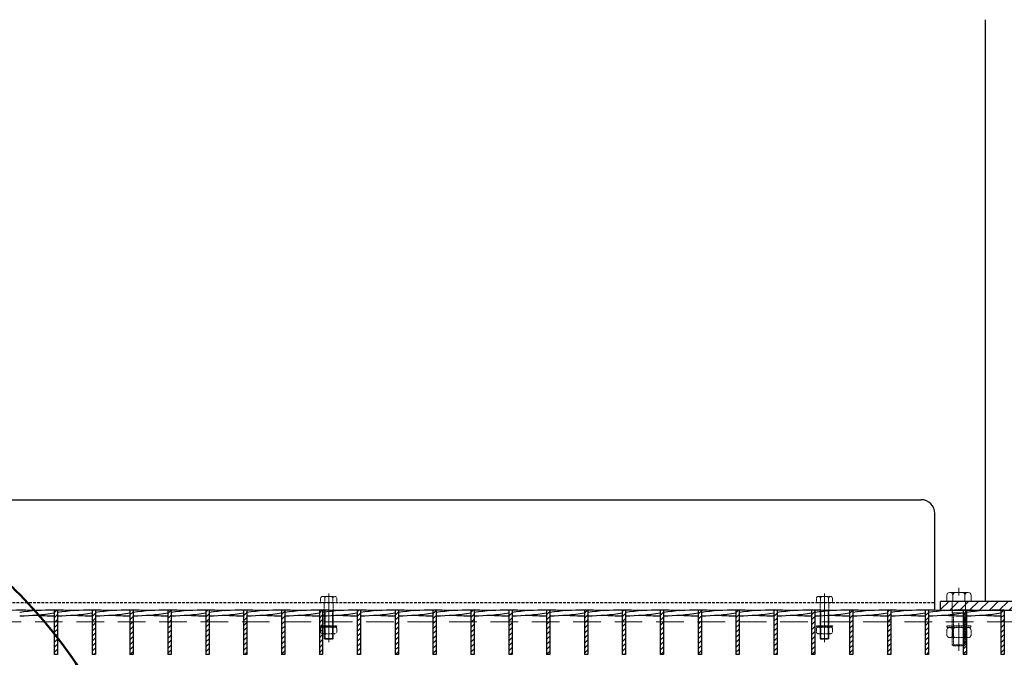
# Model space of a CAD drawing. Header units: millimetres. Extents: x -6179 to 18141, y -8419 to 8561.
# Tile 538 of 579: x -4549 to -3657, y 6625 to 7202. Entities that reach past the tile are written whole.
import ezdxf

# ---------------------------------------------------------------- set-up
doc = ezdxf.new("R2010")
doc.units = ezdxf.units.MM
for name, pattern in [('ACAD_ISO10W100', [18, 12, -3, 0, -3]), ('DASHDOT', [1, 0.5, -0.25, 0, -0.25]), ('HIDDEN', [0.375, 0.25, -0.125]), ('STRICHPUNKT', [25.4, 12.7, -6.35, 0, -6.35])]:
    doc.linetypes.add(name, pattern=pattern)
for name, color, linetype, lineweight in [('Bemaßung', 7, 'Continuous', 9), ('Dübel', 7, 'Continuous', 9), ('Geländer', 7, 'Continuous', 25), ('Mutter M12', 7, 'Continuous', 9), ('Schraffur Stahl', 7, 'Continuous', 5), ('Schrauben M12', 7, 'Continuous', 9), ('Stufen&Podest', 7, 'Continuous', 9), ('Tragegurt', 7, 'Continuous', 20)]:
    doc.layers.add(name, color=color, linetype=linetype, lineweight=lineweight)
doc.layers.add('POL_Bema', color=7, linetype='Continuous')
doc.dimstyles.new('DIN', dxfattribs={"dimtxt": 2.5, "dimasz": 2.5, "dimexe": 1.25, "dimexo": 0.625, "dimtad": 1, "dimtih": 1, "dimdec": 4, "dimdsep": 46, "dimlunit": 6, "dimtxsty": 'Standard', "dimcen": 2.5, "dimadec": 0, "dimazin": 0, "dimtfac": 1, "dimtdec": 4, "dimtmove": 0, "dimatfit": 3, "dimfxl": 0, "dimtvp": 1, "dimtolj": 1, "dimtzin": 0, "dimarcsym": 0})

# ---------------------------------------------------------------- blocks, each defined once
blk = doc.blocks.new('_Oblique')
at = {"layer": 'POL_Bema', "color": 0, "lineweight": -2}
blk.add_line((-0.5, -0.5), (0.5, 0.5), dxfattribs=at)
blk = doc.blocks.new('*D51')
at = {"layer": 'Bemaßung', "color": 0, "lineweight": -2}
for p, q in [((-4984.62, 7967.21), (-4984.62, 8194.98)), ((-2120.62, 7967.21), (-2120.62, 8194.98)), ((-4984.62, 8144.98), (-2120.62, 8144.98))]:
    blk.add_line(p, q, dxfattribs=at)
at = {"layer": 'DEFPOINTS', "color": 0}
for p in [(-2120.62, 8144.98), (-4984.62, 6667.21), (-2120.62, 6667.21)]:
    blk.add_point(p, dxfattribs=at)
at = {"layer": 'Bemaßung', "color": 0, "lineweight": -2, "xscale": 50, "yscale": 50, "zscale": 50, "rotation": 180}
blk.add_blockref('_Oblique', (-4984.62, 8144.98), dxfattribs=at)
at = {"layer": 'Bemaßung', "color": 0, "lineweight": -2, "xscale": 50, "yscale": 50, "zscale": 50}
blk.add_blockref('_Oblique', (-2120.62, 8144.98), dxfattribs=at)
at = {"layer": 'Bemaßung', "color": 0, "insert": (-3552.62, 8244.98), "char_height": 100, "attachment_point": 5}
blk.add_mtext('\\A1;X', dxfattribs=at)

msp = doc.modelspace()

# ---------------------------------------------------------------- hatches: boundary and pattern name
at = {"layer": 'Geländer', "lineweight": 9}
h = msp.add_hatch(dxfattribs=at)
h.set_pattern_fill('ANSI31', color=256, scale=2, angle=180, style=0)
h.set_pattern_definition([(225, (-130705.211, 7412.2677), (4.49012806, -4.49012806), [])])
h.paths.add_polyline_path([(-3607.41948, 6675.207), (-3590.61948, 6675.207), (-3590.61948, 6667.207), (-3607.41948, 6667.207)])
h.paths.add_polyline_path([(-3652.61948, 6675.207), (-3607.41948, 6675.207), (-3607.41948, 6667.207), (-3652.61948, 6667.207)])
h.paths.add_polyline_path([(-3691.82473, 6674.007, -0.414213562), (-3690.62473, 6675.207), (-3686.85508, 6675.207), (-3652.61948, 6675.207), (-3652.61948, 6667.207), (-3691.82473, 6667.207)])
h.paths.add_polyline_path([(-3703.82473, 6674.007, 0.414213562), (-3705.02473, 6675.207), (-3697.81948, 6675.207), (-3697.81948, 6667.207), (-3703.82473, 6667.207)])
h.paths.add_polyline_path([(-3697.81948, 6675.207), (-3690.62473, 6675.207, 0.414213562), (-3691.82473, 6674.007), (-3691.82473, 6667.207), (-3697.81948, 6667.207)])
h.paths.add_polyline_path([(-3714.61948, 6675.207), (-3705.02473, 6675.207, -0.414213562), (-3703.82473, 6674.007), (-3703.82473, 6667.207), (-3714.61948, 6667.207)])
at = {"layer": 'Schraffur Stahl'}
h = msp.add_hatch(dxfattribs=at)
h.set_pattern_fill('ANSI31', color=256, angle=180, style=0)
h.set_pattern_definition([(225, (-14940113.2455, 2499114.743), (2.2450640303, -2.2450640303), [])])
h.paths.add_polyline_path([(-4514.21948, 6667.207), (-4514.21948, 6627.207), (-4517.21948, 6627.207), (-4517.21948, 6667.207)], flags=0)
h = msp.add_hatch(dxfattribs=at)
h.set_pattern_fill('ANSI31', color=256, angle=180, style=0)
h.set_pattern_definition([(225, (-14940147.5455, 2499114.743), (2.2450640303, -2.2450640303), [])])
h.paths.add_polyline_path([(-4479.91948, 6667.207), (-4479.91948, 6627.207), (-4482.91948, 6627.207), (-4482.91948, 6667.207)], flags=0)
h = msp.add_hatch(dxfattribs=at)
h.set_pattern_fill('ANSI31', color=256, angle=180, style=0)
h.set_pattern_definition([(225, (-14940181.8455, 2499114.743), (2.2450640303, -2.2450640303), [])])
h.paths.add_polyline_path([(-4445.61948, 6667.207), (-4445.61948, 6627.207), (-4448.61948, 6627.207), (-4448.61948, 6667.207)], flags=0)
h = msp.add_hatch(dxfattribs=at)
h.set_pattern_fill('ANSI31', color=256, angle=180, style=0)
h.set_pattern_definition([(225, (-14940216.1455, 2499114.743), (2.2450640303, -2.2450640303), [])])
h.paths.add_polyline_path([(-4411.31948, 6667.207), (-4411.31948, 6627.207), (-4414.31948, 6627.207), (-4414.31948, 6667.207)], flags=0)
h = msp.add_hatch(dxfattribs=at)
h.set_pattern_fill('ANSI31', color=256, angle=180, style=0)
h.set_pattern_definition([(225, (-14940250.4455, 2499114.743), (2.2450640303, -2.2450640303), [])])
h.paths.add_polyline_path([(-4377.01948, 6667.207), (-4377.01948, 6627.207), (-4380.01948, 6627.207), (-4380.01948, 6667.207)], flags=0)
h = msp.add_hatch(dxfattribs=at)
h.set_pattern_fill('ANSI31', color=256, angle=180, style=0)
h.set_pattern_definition([(225, (-14940284.7455, 2499114.743), (2.2450640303, -2.2450640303), [])])
h.paths.add_polyline_path([(-4342.71948, 6667.207), (-4342.71948, 6627.207), (-4345.71948, 6627.207), (-4345.71948, 6667.207)], flags=0)
h = msp.add_hatch(dxfattribs=at)
h.set_pattern_fill('ANSI31', color=256, angle=180, style=0)
h.set_pattern_definition([(225, (-14940319.0455, 2499114.743), (2.2450640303, -2.2450640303), [])])
h.paths.add_polyline_path([(-4308.41948, 6667.207), (-4308.41948, 6627.207), (-4311.41948, 6627.207), (-4311.41948, 6667.207)], flags=0)
h = msp.add_hatch(dxfattribs=at)
h.set_pattern_fill('ANSI31', color=256, angle=180, style=0)
h.set_pattern_definition([(225, (-14940353.3455, 2499114.743), (2.2450640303, -2.2450640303), [])])
h.paths.add_polyline_path([(-4274.11948, 6667.207), (-4274.11948, 6627.207), (-4277.11948, 6627.207), (-4277.11948, 6667.207)], flags=0)
h = msp.add_hatch(dxfattribs=at)
h.set_pattern_fill('ANSI31', color=256, angle=180, style=0)
h.set_pattern_definition([(225, (-14940387.6455, 2499114.743), (2.2450640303, -2.2450640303), [])])
h.paths.add_polyline_path([(-4239.81948, 6667.207), (-4239.81948, 6627.207), (-4242.81948, 6627.207), (-4242.81948, 6667.207)], flags=0)
h = msp.add_hatch(dxfattribs=at)
h.set_pattern_fill('ANSI31', color=256, angle=180, style=0)
h.set_pattern_definition([(225, (-14940421.9455, 2499114.743), (2.2450640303, -2.2450640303), [])])
h.paths.add_polyline_path([(-4205.51948, 6667.207), (-4205.51948, 6627.207), (-4208.51948, 6627.207), (-4208.51948, 6667.207)], flags=0)
h = msp.add_hatch(dxfattribs=at)
h.set_pattern_fill('ANSI31', color=256, angle=180, style=0)
h.set_pattern_definition([(225, (-14940456.2455, 2499114.743), (2.2450640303, -2.2450640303), [])])
h.paths.add_polyline_path([(-4171.21948, 6667.207), (-4171.21948, 6627.207), (-4174.21948, 6627.207), (-4174.21948, 6667.207)], flags=0)
h = msp.add_hatch(dxfattribs=at)
h.set_pattern_fill('ANSI31', color=256, angle=180, style=0)
h.set_pattern_definition([(225, (-14940490.5455, 2499114.743), (2.2450640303, -2.2450640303), [])])
h.paths.add_polyline_path([(-4136.91948, 6667.207), (-4136.91948, 6627.207), (-4139.91948, 6627.207), (-4139.91948, 6667.207)], flags=0)
h = msp.add_hatch(dxfattribs=at)
h.set_pattern_fill('ANSI31', color=256, angle=180, style=0)
h.set_pattern_definition([(225, (-14940524.8455, 2499114.743), (2.2450640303, -2.2450640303), [])])
h.paths.add_polyline_path([(-4102.61948, 6667.207), (-4102.61948, 6627.207), (-4105.61948, 6627.207), (-4105.61948, 6667.207)], flags=0)
h = msp.add_hatch(dxfattribs=at)
h.set_pattern_fill('ANSI31', color=256, angle=180, style=0)
h.set_pattern_definition([(225, (-14940559.1455, 2499114.743), (2.2450640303, -2.2450640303), [])])
h.paths.add_polyline_path([(-4068.31948, 6667.207), (-4068.31948, 6627.207), (-4071.31948, 6627.207), (-4071.31948, 6667.207)], flags=0)
h = msp.add_hatch(dxfattribs=at)
h.set_pattern_fill('ANSI31', color=256, angle=180, style=0)
h.set_pattern_definition([(225, (-14940593.4455, 2499114.743), (2.2450640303, -2.2450640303), [])])
h.paths.add_polyline_path([(-4034.01948, 6667.207), (-4034.01948, 6627.207), (-4037.01948, 6627.207), (-4037.01948, 6667.207)], flags=0)
h = msp.add_hatch(dxfattribs=at)
h.set_pattern_fill('ANSI31', color=256, angle=180, style=0)
h.set_pattern_definition([(225, (-14940627.7455, 2499114.743), (2.2450640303, -2.2450640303), [])])
h.paths.add_polyline_path([(-3999.71948, 6667.207), (-3999.71948, 6627.207), (-4002.71948, 6627.207), (-4002.71948, 6667.207)], flags=0)
h = msp.add_hatch(dxfattribs=at)
h.set_pattern_fill('ANSI31', color=256, angle=180, style=0)
h.set_pattern_definition([(225, (-14940662.0455, 2499114.743), (2.2450640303, -2.2450640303), [])])
h.paths.add_polyline_path([(-3965.41948, 6667.207), (-3965.41948, 6627.207), (-3968.41948, 6627.207), (-3968.41948, 6667.207)], flags=0)
h = msp.add_hatch(dxfattribs=at)
h.set_pattern_fill('ANSI31', color=256, angle=180, style=0)
h.set_pattern_definition([(225, (-14940696.3455, 2499114.743), (2.2450640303, -2.2450640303), [])])
h.paths.add_polyline_path([(-3931.11948, 6667.207), (-3931.11948, 6627.207), (-3934.11948, 6627.207), (-3934.11948, 6667.207)], flags=0)
h = msp.add_hatch(dxfattribs=at)
h.set_pattern_fill('ANSI31', color=256, angle=180, style=0)
h.set_pattern_definition([(225, (-14940730.6455, 2499114.743), (2.2450640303, -2.2450640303), [])])
h.paths.add_polyline_path([(-3896.81948, 6667.207), (-3896.81948, 6627.207), (-3899.81948, 6627.207), (-3899.81948, 6667.207)], flags=0)
h = msp.add_hatch(dxfattribs=at)
h.set_pattern_fill('ANSI31', color=256, angle=180, style=0)
h.set_pattern_definition([(225, (-14940764.9455, 2499114.743), (2.2450640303, -2.2450640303), [])])
h.paths.add_polyline_path([(-3862.51948, 6667.207), (-3862.51948, 6627.207), (-3865.51948, 6627.207), (-3865.51948, 6667.207)], flags=0)
h = msp.add_hatch(dxfattribs=at)
h.set_pattern_fill('ANSI31', color=256, angle=180, style=0)
h.set_pattern_definition([(225, (-14940799.2455, 2499114.743), (2.2450640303, -2.2450640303), [])])
h.paths.add_polyline_path([(-3828.21948, 6667.207), (-3828.21948, 6627.207), (-3831.21948, 6627.207), (-3831.21948, 6667.207)], flags=0)
h = msp.add_hatch(dxfattribs=at)
h.set_pattern_fill('ANSI31', color=256, angle=180, style=0)
h.set_pattern_definition([(225, (-14940833.5455, 2499114.743), (2.2450640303, -2.2450640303), [])])
h.paths.add_polyline_path([(-3793.91948, 6667.207), (-3793.91948, 6627.207), (-3796.91948, 6627.207), (-3796.91948, 6667.207)], flags=0)
h = msp.add_hatch(dxfattribs=at)
h.set_pattern_fill('ANSI31', color=256, angle=180, style=0)
h.set_pattern_definition([(225, (-14940867.8455, 2499114.743), (2.2450640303, -2.2450640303), [])])
h.paths.add_polyline_path([(-3759.61948, 6667.207), (-3759.61948, 6627.207), (-3762.61948, 6627.207), (-3762.61948, 6667.207)], flags=0)
h = msp.add_hatch(dxfattribs=at)
h.set_pattern_fill('ANSI31', color=256, angle=180, style=0)
h.set_pattern_definition([(225, (-14940902.1455, 2499114.743), (2.2450640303, -2.2450640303), [])])
h.paths.add_polyline_path([(-3725.31948, 6667.207), (-3725.31948, 6627.207), (-3728.31948, 6627.207), (-3728.31948, 6667.207)], flags=0)
h = msp.add_hatch(dxfattribs=at)
h.set_pattern_fill('ANSI31', color=256, angle=180, style=0)
h.set_pattern_definition([(225, (-14940936.4455, 2499114.743), (2.2450640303, -2.2450640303), [])])
h.paths.add_polyline_path([(-3691.01948, 6667.207), (-3691.01948, 6627.207), (-3694.01948, 6627.207), (-3694.01948, 6667.207)], flags=0)
h = msp.add_hatch(dxfattribs=at)
h.set_pattern_fill('ANSI31', color=256, angle=180, style=0)
h.set_pattern_definition([(225, (-14940970.7455, 2499114.743), (2.2450640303, -2.2450640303), [])])
h.paths.add_polyline_path([(-3656.71948, 6667.207), (-3656.71948, 6627.207), (-3659.71948, 6627.207), (-3659.71948, 6667.207)], flags=0)

# ---------------------------------------------------------------- linework, layer by layer
at = {"linetype": 'ACAD_ISO10W100', "lineweight": 50, "ltscale": 15}
msp.add_circle((-4865.18569, 6371.56485), 443.07701, dxfattribs=at)
at = {"layer": 'Dübel', "linetype": 'DASHDOT', "lineweight": 9, "ltscale": 50}
msp.add_line((-3697.82473, 6630.3807), (-3697.82473, 6687.56876), dxfattribs=at)
at = {"layer": 'Geländer'}
for p, q in [((-3673.81948, 6675.207), (-3673.81948, 7201.707)), ((-4805.11948, 6767.207), (-3732.11948, 6767.207)), ((-3719.61948, 6667.207), (-3719.61948, 6754.707)), ((-3714.61948, 6667.207), (-3714.61948, 6675.207)), ((-3590.61948, 6675.207), (-3714.61948, 6675.207)), ((-3714.61948, 6667.207), (-3590.61948, 6667.207))]:
    msp.add_line(p, q, dxfattribs=at)
at = {"layer": 'Geländer', "linetype": 'HIDDEN', "ltscale": 10}
msp.add_line((-4817.61948, 6674.207), (-3719.61948, 6674.207), dxfattribs=at)
at = {"layer": 'Geländer'}
msp.add_arc((-3732.11948, 6754.707), 12.5, 0, 90, dxfattribs=at)
at = {"layer": 'Mutter M12', "linetype": 'HIDDEN'}
for p, q in [((-4275.93259, 6650.26504), (-4275.93259, 6647.59892)), ((-4274.26592, 6651.93171), (-4273.9427, 6651.93171)), ((-4274.26592, 6651.93171), (-4262.97305, 6651.93171)), ((-4274.26592, 6645.93226), (-4273.9427, 6645.93226)), ((-4274.26592, 6645.93226), (-4262.97305, 6645.93226)), ((-4272.27603, 6650.26504), (-4272.27603, 6647.59892)), ((-4264.96293, 6650.26504), (-4264.96293, 6647.59892)), ((-4262.97305, 6651.93171), (-4263.29626, 6651.93171)), ((-4262.97305, 6645.93226), (-4263.29626, 6645.93226)), ((-4261.30638, 6647.59892), (-4261.30638, 6650.26504)), ((-3826.93259, 6650.26504), (-3826.93259, 6647.59892)), ((-3825.26592, 6651.93171), (-3824.9427, 6651.93171)), ((-3825.26592, 6651.93171), (-3813.97305, 6651.93171)), ((-3825.26592, 6645.93226), (-3824.9427, 6645.93226)), ((-3825.26592, 6645.93226), (-3813.97305, 6645.93226)), ((-3823.27603, 6650.26504), (-3823.27603, 6647.59892)), ((-3815.96293, 6650.26504), (-3815.96293, 6647.59892)), ((-3813.97305, 6651.93171), (-3814.29626, 6651.93171)), ((-3813.97305, 6645.93226), (-3814.29626, 6645.93226)), ((-3812.30638, 6647.59892), (-3812.30638, 6650.26504)), ((-3708.79439, 6648.90607), (-3708.79439, 6644.9069)), ((-3706.29439, 6651.40607), (-3705.80956, 6651.40607)), ((-3706.29439, 6651.40607), (-3689.35508, 6651.40607)), ((-3703.30956, 6648.90607), (-3703.30956, 6644.9069)), ((-3692.33991, 6648.90607), (-3692.33991, 6644.9069)), ((-3689.35508, 6651.40607), (-3689.83991, 6651.40607)), ((-3686.85508, 6644.9069), (-3686.85508, 6648.90607)), ((-3706.29439, 6642.4069), (-3705.80956, 6642.4069)), ((-3706.29439, 6642.4069), (-3689.35508, 6642.4069)), ((-3689.35508, 6642.4069), (-3689.83991, 6642.4069))]:
    msp.add_line(p, q, dxfattribs=at)
for centre, radius, start, end in [((-4274.26592, 6650.26504), 1.66667, 90, 180), ((-4274.26592, 6647.59892), 1.66667, 180, 270), ((-4273.9427, 6650.26504), 1.66667, 360, 90), ((-4273.9427, 6647.59892), 1.66667, 270, 360), ((-4270.60937, 6650.26504), 1.66667, 90, 180), ((-4270.60937, 6647.59892), 1.66667, 180, 270), ((-4266.6296, 6650.26504), 1.66667, 360, 90), ((-4266.6296, 6647.59892), 1.66667, 270, 360), ((-4263.29626, 6650.26504), 1.66667, 90, 180), ((-4263.29626, 6647.59892), 1.66667, 180, 270), ((-4262.97305, 6650.26504), 1.66667, 360, 90), ((-4262.97305, 6647.59892), 1.66667, 270, 360), ((-3825.26592, 6650.26504), 1.66667, 90, 180), ((-3825.26592, 6647.59892), 1.66667, 180, 270), ((-3824.9427, 6650.26504), 1.66667, 360, 90), ((-3824.9427, 6647.59892), 1.66667, 270, 360), ((-3821.60937, 6650.26504), 1.66667, 90, 180), ((-3821.60937, 6647.59892), 1.66667, 180, 270), ((-3817.6296, 6650.26504), 1.66667, 360, 90), ((-3817.6296, 6647.59892), 1.66667, 270, 360), ((-3814.29626, 6650.26504), 1.66667, 90, 180), ((-3814.29626, 6647.59892), 1.66667, 180, 270), ((-3813.97305, 6650.26504), 1.66667, 360, 90), ((-3813.97305, 6647.59892), 1.66667, 270, 360), ((-3706.29439, 6648.90607), 2.5, 90, 180), ((-3706.29439, 6644.9069), 2.5, 180, 270), ((-3705.80956, 6648.90607), 2.5, 360, 90), ((-3705.80956, 6644.9069), 2.5, 270, 360), ((-3700.80956, 6648.90607), 2.5, 90, 180), ((-3700.80956, 6644.9069), 2.5, 180, 270), ((-3694.83991, 6648.90607), 2.5, 360, 90), ((-3694.83991, 6644.9069), 2.5, 270, 360), ((-3689.83991, 6648.90607), 2.5, 90, 180), ((-3689.83991, 6644.9069), 2.5, 180, 270), ((-3689.35508, 6648.90607), 2.5, 360, 90), ((-3689.35508, 6644.9069), 2.5, 270, 360)]:
    msp.add_arc(centre, radius, start, end, dxfattribs=at)
at = {"layer": 'Schrauben M12', "linetype": 'STRICHPUNKT', "lineweight": 9, "ltscale": 10}
for p, q in [((-4268.61948, 6638.33816), (-4268.61948, 6682.44817)), ((-3819.61948, 6638.33816), (-3819.61948, 6682.44817))]:
    msp.add_line(p, q, dxfattribs=at)
at = {"layer": 'Schrauben M12'}
for p, q in [((-3708.79439, 6680.707), (-3708.79439, 6675.207)), ((-3706.29439, 6683.207), (-3705.80956, 6683.207)), ((-3689.35508, 6683.207), (-3706.29439, 6683.207)), ((-3703.30956, 6680.707), (-3703.30956, 6675.207)), ((-3700.80956, 6683.207), (-3694.83991, 6683.207)), ((-3692.33991, 6680.707), (-3692.33991, 6675.207)), ((-3689.35508, 6683.207), (-3689.83991, 6683.207)), ((-3686.85508, 6680.707), (-3686.85508, 6675.207)), ((-3705.02473, 6675.207), (-3708.79439, 6675.207)), ((-3705.02473, 6675.207), (-3686.85508, 6675.207))]:
    msp.add_line(p, q, dxfattribs=at)
at = {"layer": 'Schrauben M12', "linetype": 'HIDDEN'}
for p, q in [((-4275.93259, 6677.87367), (-4275.93259, 6674.207)), ((-4273.41948, 6674.207), (-4275.93259, 6674.207)), ((-4274.26592, 6679.54033), (-4273.9427, 6679.54033)), ((-4262.97305, 6679.54033), (-4274.26592, 6679.54033)), ((-4273.41948, 6674.207), (-4261.30638, 6674.207)), ((-4272.61948, 6673.407), (-4272.61948, 6641.59051)), ((-4272.27603, 6677.87367), (-4272.27603, 6674.207)), ((-4270.60937, 6679.54033), (-4266.6296, 6679.54033)), ((-4264.96293, 6677.87367), (-4264.96293, 6674.207)), ((-4264.61948, 6673.407), (-4264.61948, 6641.59051)), ((-4262.97305, 6679.54033), (-4263.29626, 6679.54033)), ((-4261.30638, 6677.87367), (-4261.30638, 6674.207)), ((-3826.93259, 6677.87367), (-3826.93259, 6674.207)), ((-3824.41948, 6674.207), (-3826.93259, 6674.207)), ((-3825.26592, 6679.54033), (-3824.9427, 6679.54033)), ((-3813.97305, 6679.54033), (-3825.26592, 6679.54033)), ((-3824.41948, 6674.207), (-3812.30638, 6674.207)), ((-3823.61948, 6673.407), (-3823.61948, 6641.59051)), ((-3823.27603, 6677.87367), (-3823.27603, 6674.207)), ((-3821.60937, 6679.54033), (-3817.6296, 6679.54033)), ((-3815.96293, 6677.87367), (-3815.96293, 6674.207)), ((-3815.61948, 6673.407), (-3815.61948, 6641.59051)), ((-3813.97305, 6679.54033), (-3814.29626, 6679.54033)), ((-3812.30638, 6677.87367), (-3812.30638, 6674.207)), ((-3703.82473, 6674.007), (-3703.82473, 6635.89427)), ((-3691.82473, 6674.007), (-3691.82473, 6635.89427)), ((-4264.61948, 6667.207), (-4272.61948, 6667.207)), ((-3815.61948, 6667.207), (-3823.61948, 6667.207)), ((-3691.82473, 6664.707), (-3703.82473, 6664.707)), ((-4271.95282, 6640.92384), (-4272.61948, 6641.59051)), ((-4265.28615, 6640.92384), (-4271.95282, 6640.92384)), ((-4264.61948, 6641.59051), (-4265.28615, 6640.92384)), ((-3822.95282, 6640.92384), (-3823.61948, 6641.59051)), ((-3816.28615, 6640.92384), (-3822.95282, 6640.92384)), ((-3815.61948, 6641.59051), (-3816.28615, 6640.92384)), ((-3702.82473, 6634.89427), (-3703.82473, 6635.89427)), ((-3691.82473, 6635.89427), (-3692.82473, 6634.89427)), ((-3692.82473, 6634.89427), (-3702.82473, 6634.89427))]:
    msp.add_line(p, q, dxfattribs=at)
at = {"layer": 'Schrauben M12', "linetype": 'HIDDEN', "lineweight": 9}
for p, q in [((-4271.95282, 6667.207), (-4272.61948, 6667.87367)), ((-4271.95282, 6667.207), (-4271.95282, 6640.92384)), ((-4265.28615, 6667.207), (-4264.61948, 6667.87367)), ((-4265.28615, 6667.207), (-4265.28615, 6640.92384)), ((-3822.95282, 6667.207), (-3823.61948, 6667.87367)), ((-3822.95282, 6667.207), (-3822.95282, 6640.92384)), ((-3816.28615, 6667.207), (-3815.61948, 6667.87367)), ((-3816.28615, 6667.207), (-3816.28615, 6640.92384)), ((-3702.82473, 6664.707), (-3703.82473, 6665.707)), ((-3702.82473, 6664.707), (-3702.82473, 6634.89427)), ((-3692.82473, 6664.707), (-3691.82473, 6665.707)), ((-3692.82473, 6664.707), (-3692.82473, 6634.89427)), ((-4261.38987, 6652.98298), (-4275.8491, 6652.98298)), ((-4275.8491, 6652.31631), (-4275.8491, 6652.98298)), ((-4261.38987, 6652.31631), (-4261.38987, 6652.98298)), ((-3812.38987, 6652.98298), (-3826.8491, 6652.98298)), ((-3826.8491, 6652.31631), (-3826.8491, 6652.98298)), ((-3812.38987, 6652.31631), (-3812.38987, 6652.98298)), ((-3686.98031, 6652.98298), (-3708.66916, 6652.98298)), ((-3708.66916, 6651.98298), (-3708.66916, 6652.98298)), ((-3686.98031, 6651.98298), (-3686.98031, 6652.98298)), ((-4261.38987, 6652.31631), (-4275.8491, 6652.31631)), ((-4275.8491, 6652.31631), (-4275.38803, 6651.93171)), ((-4261.85094, 6651.93171), (-4275.38803, 6651.93171)), ((-4261.38987, 6652.31631), (-4261.85094, 6651.93171)), ((-3812.38987, 6652.31631), (-3826.8491, 6652.31631)), ((-3826.8491, 6652.31631), (-3826.38803, 6651.93171)), ((-3812.85094, 6651.93171), (-3826.38803, 6651.93171)), ((-3812.38987, 6652.31631), (-3812.85094, 6651.93171)), ((-3686.98031, 6651.98298), (-3708.66916, 6651.98298)), ((-3708.66916, 6651.98298), (-3707.97755, 6651.40607)), ((-3687.67192, 6651.40607), (-3707.97755, 6651.40607)), ((-3686.98031, 6651.98298), (-3687.67192, 6651.40607)), ((-4264.61948, 6641.59051), (-4272.61948, 6641.59051)), ((-3815.61948, 6641.59051), (-3823.61948, 6641.59051)), ((-3691.82473, 6635.89427), (-3703.82473, 6635.89427))]:
    msp.add_line(p, q, dxfattribs=at)
at = {"layer": 'Schrauben M12'}
for centre, start, end in [((-3706.29439, 6680.707), 90, 180), ((-3705.80956, 6680.707), 360, 90), ((-3700.80956, 6680.707), 90, 180), ((-3694.83991, 6680.707), 360, 90), ((-3689.83991, 6680.707), 90, 180), ((-3689.35508, 6680.707), 360, 90)]:
    msp.add_arc(centre, 2.5, start, end, dxfattribs=at)
at = {"layer": 'Schrauben M12', "linetype": 'HIDDEN'}
for centre, radius, start, end in [((-4274.26592, 6677.87367), 1.66667, 90, 180), ((-4273.9427, 6677.87367), 1.66667, 360, 90), ((-4273.41948, 6673.407), 0.8, 360, 90), ((-4270.60937, 6677.87367), 1.66667, 90, 180), ((-4266.6296, 6677.87367), 1.66667, 360, 90), ((-4263.29626, 6677.87367), 1.66667, 90, 180), ((-4263.81948, 6673.407), 0.8, 90, 180), ((-4262.97305, 6677.87367), 1.66667, 360, 90), ((-3825.26592, 6677.87367), 1.66667, 90, 180), ((-3824.9427, 6677.87367), 1.66667, 360, 90), ((-3824.41948, 6673.407), 0.8, 360, 90), ((-3821.60937, 6677.87367), 1.66667, 90, 180), ((-3817.6296, 6677.87367), 1.66667, 360, 90), ((-3814.29626, 6677.87367), 1.66667, 90, 180), ((-3814.81948, 6673.407), 0.8, 90, 180), ((-3813.97305, 6677.87367), 1.66667, 360, 90), ((-3705.02473, 6674.007), 1.2, 360, 90), ((-3690.62473, 6674.007), 1.2, 90, 180)]:
    msp.add_arc(centre, radius, start, end, dxfattribs=at)
at = {"layer": 'Stufen&Podest', "lineweight": 30}
for p, q in [((-4548.51948, 6667.207), (-4551.51948, 6667.207)), ((-4517.21948, 6667.207), (-4517.21948, 6627.207)), ((-4514.21948, 6667.207), (-4517.21948, 6667.207)), ((-4514.21948, 6667.207), (-4514.21948, 6627.207)), ((-4482.91948, 6667.207), (-4482.91948, 6627.207)), ((-4479.91948, 6667.207), (-4482.91948, 6667.207)), ((-4479.91948, 6667.207), (-4479.91948, 6627.207)), ((-4448.61948, 6667.207), (-4448.61948, 6627.207)), ((-4445.61948, 6667.207), (-4448.61948, 6667.207)), ((-4445.61948, 6667.207), (-4445.61948, 6627.207)), ((-4414.31948, 6667.207), (-4414.31948, 6627.207)), ((-4411.31948, 6667.207), (-4414.31948, 6667.207)), ((-4411.31948, 6667.207), (-4411.31948, 6627.207)), ((-4380.01948, 6667.207), (-4380.01948, 6627.207)), ((-4377.01948, 6667.207), (-4380.01948, 6667.207)), ((-4377.01948, 6667.207), (-4377.01948, 6627.207)), ((-4345.71948, 6667.207), (-4345.71948, 6627.207)), ((-4342.71948, 6667.207), (-4345.71948, 6667.207)), ((-4342.71948, 6667.207), (-4342.71948, 6627.207)), ((-4311.41948, 6667.207), (-4311.41948, 6627.207)), ((-4308.41948, 6667.207), (-4311.41948, 6667.207)), ((-4308.41948, 6667.207), (-4308.41948, 6627.207)), ((-4277.11948, 6667.207), (-4277.11948, 6627.207)), ((-4274.11948, 6667.207), (-4277.11948, 6667.207)), ((-4274.11948, 6667.207), (-4274.11948, 6627.207)), ((-4242.81948, 6667.207), (-4242.81948, 6627.207)), ((-4239.81948, 6667.207), (-4242.81948, 6667.207)), ((-4239.81948, 6667.207), (-4239.81948, 6627.207)), ((-4208.51948, 6667.207), (-4208.51948, 6627.207)), ((-4205.51948, 6667.207), (-4208.51948, 6667.207)), ((-4205.51948, 6667.207), (-4205.51948, 6627.207)), ((-4174.21948, 6667.207), (-4174.21948, 6627.207)), ((-4171.21948, 6667.207), (-4174.21948, 6667.207)), ((-4171.21948, 6667.207), (-4171.21948, 6627.207)), ((-4139.91948, 6667.207), (-4139.91948, 6627.207)), ((-4136.91948, 6667.207), (-4139.91948, 6667.207)), ((-4136.91948, 6667.207), (-4136.91948, 6627.207)), ((-4105.61948, 6667.207), (-4105.61948, 6627.207)), ((-4102.61948, 6667.207), (-4105.61948, 6667.207)), ((-4102.61948, 6667.207), (-4102.61948, 6627.207)), ((-4071.31948, 6667.207), (-4071.31948, 6627.207)), ((-4068.31948, 6667.207), (-4071.31948, 6667.207)), ((-4068.31948, 6667.207), (-4068.31948, 6627.207)), ((-4037.01948, 6667.207), (-4037.01948, 6627.207)), ((-4034.01948, 6667.207), (-4037.01948, 6667.207)), ((-4034.01948, 6667.207), (-4034.01948, 6627.207)), ((-4002.71948, 6667.207), (-4002.71948, 6627.207)), ((-3999.71948, 6667.207), (-4002.71948, 6667.207)), ((-3999.71948, 6667.207), (-3999.71948, 6627.207)), ((-3968.41948, 6667.207), (-3968.41948, 6627.207)), ((-3965.41948, 6667.207), (-3968.41948, 6667.207)), ((-3965.41948, 6667.207), (-3965.41948, 6627.207)), ((-3934.11948, 6667.207), (-3934.11948, 6627.207)), ((-3931.11948, 6667.207), (-3934.11948, 6667.207)), ((-3931.11948, 6667.207), (-3931.11948, 6627.207)), ((-3899.81948, 6667.207), (-3899.81948, 6627.207)), ((-3896.81948, 6667.207), (-3899.81948, 6667.207)), ((-3896.81948, 6667.207), (-3896.81948, 6627.207)), ((-3865.51948, 6667.207), (-3865.51948, 6627.207)), ((-3862.51948, 6667.207), (-3865.51948, 6667.207)), ((-3862.51948, 6667.207), (-3862.51948, 6627.207)), ((-3831.21948, 6667.207), (-3831.21948, 6627.207)), ((-3828.21948, 6667.207), (-3831.21948, 6667.207)), ((-3828.21948, 6667.207), (-3828.21948, 6627.207)), ((-3796.91948, 6667.207), (-3796.91948, 6627.207)), ((-3793.91948, 6667.207), (-3796.91948, 6667.207)), ((-3793.91948, 6667.207), (-3793.91948, 6627.207)), ((-3762.61948, 6667.207), (-3762.61948, 6627.207)), ((-3759.61948, 6667.207), (-3762.61948, 6667.207)), ((-3759.61948, 6667.207), (-3759.61948, 6627.207)), ((-3728.31948, 6667.207), (-3728.31948, 6627.207)), ((-3725.31948, 6667.207), (-3728.31948, 6667.207)), ((-3725.31948, 6667.207), (-3725.31948, 6627.207)), ((-3694.01948, 6667.207), (-3694.01948, 6627.207)), ((-3691.01948, 6667.207), (-3694.01948, 6667.207)), ((-3691.01948, 6667.207), (-3691.01948, 6627.207)), ((-3659.71948, 6667.207), (-3659.71948, 6627.207)), ((-3656.71948, 6667.207), (-3659.71948, 6667.207)), ((-3656.71948, 6667.207), (-3656.71948, 6627.207)), ((-4514.21948, 6627.207), (-4517.21948, 6627.207)), ((-4479.91948, 6627.207), (-4482.91948, 6627.207)), ((-4445.61948, 6627.207), (-4448.61948, 6627.207)), ((-4411.31948, 6627.207), (-4414.31948, 6627.207)), ((-4377.01948, 6627.207), (-4380.01948, 6627.207)), ((-4342.71948, 6627.207), (-4345.71948, 6627.207)), ((-4308.41948, 6627.207), (-4311.41948, 6627.207)), ((-4274.11948, 6627.207), (-4277.11948, 6627.207)), ((-4239.81948, 6627.207), (-4242.81948, 6627.207)), ((-4205.51948, 6627.207), (-4208.51948, 6627.207)), ((-4171.21948, 6627.207), (-4174.21948, 6627.207)), ((-4136.91948, 6627.207), (-4139.91948, 6627.207)), ((-4102.61948, 6627.207), (-4105.61948, 6627.207)), ((-4068.31948, 6627.207), (-4071.31948, 6627.207)), ((-4034.01948, 6627.207), (-4037.01948, 6627.207)), ((-3999.71948, 6627.207), (-4002.71948, 6627.207)), ((-3965.41948, 6627.207), (-3968.41948, 6627.207)), ((-3931.11948, 6627.207), (-3934.11948, 6627.207)), ((-3896.81948, 6627.207), (-3899.81948, 6627.207)), ((-3862.51948, 6627.207), (-3865.51948, 6627.207)), ((-3828.21948, 6627.207), (-3831.21948, 6627.207)), ((-3793.91948, 6627.207), (-3796.91948, 6627.207)), ((-3759.61948, 6627.207), (-3762.61948, 6627.207)), ((-3725.31948, 6627.207), (-3728.31948, 6627.207)), ((-3691.01948, 6627.207), (-3694.01948, 6627.207)), ((-3656.71948, 6627.207), (-3659.71948, 6627.207))]:
    msp.add_line(p, q, dxfattribs=at)
for centre, start, end in [((-4519.52048, 6462.22874), 89.35684827, 98.1326063), ((-4549.21848, 6462.21701), 85.86862889, 89.80462661), ((-4549.21848, 6867.17354), 270.19537315, 278.98056321), ((-4519.52048, 6867.18526), 265.86862905, 270.64315173), ((-4485.22048, 6462.22874), 89.35684827, 98.1326063), ((-4514.91848, 6462.21701), 85.86862889, 89.80462661), ((-4514.91848, 6867.17354), 270.19537315, 278.98056321), ((-4485.22048, 6867.18526), 265.86862905, 270.64315173), ((-4450.92048, 6462.22874), 89.35684827, 98.1326063), ((-4480.61848, 6462.21701), 85.86862889, 89.80462661), ((-4480.61848, 6867.17354), 270.19537315, 278.98056321), ((-4450.92048, 6867.18526), 265.86862905, 270.64315173), ((-4416.62048, 6462.22874), 89.35684827, 98.1326063), ((-4446.31848, 6462.21701), 85.86862889, 89.80462661), ((-4446.31848, 6867.17354), 270.19537315, 278.98056321), ((-4416.62048, 6867.18526), 265.86862905, 270.64315173), ((-4382.32048, 6462.22874), 89.35684827, 98.1326063), ((-4412.01848, 6462.21701), 85.86862889, 89.80462661), ((-4412.01848, 6867.17354), 270.19537315, 278.98056321), ((-4382.32048, 6867.18526), 265.86862905, 270.64315173), ((-4348.02048, 6462.22874), 89.35684827, 98.1326063), ((-4377.71848, 6462.21701), 85.86862889, 89.80462661), ((-4377.71848, 6867.17354), 270.19537315, 278.98056321), ((-4348.02048, 6867.18526), 265.86862905, 270.64315173), ((-4313.72048, 6462.22874), 89.35684827, 98.1326063), ((-4343.41848, 6462.21701), 85.86862889, 89.80462661), ((-4343.41848, 6867.17354), 270.19537315, 278.98056321), ((-4313.72048, 6867.18526), 265.86862905, 270.64315173), ((-4279.42048, 6462.22874), 89.35684827, 98.1326063), ((-4309.11848, 6462.21701), 85.86862889, 89.80462661), ((-4309.11848, 6867.17354), 270.19537315, 278.98056321), ((-4279.42048, 6867.18526), 265.86862905, 270.64315173), ((-4245.12048, 6462.22874), 89.35684827, 98.1326063), ((-4274.81848, 6462.21701), 85.86862889, 89.80462661), ((-4274.81848, 6867.17354), 270.19537315, 278.98056321), ((-4245.12048, 6867.18526), 265.86862905, 270.64315173), ((-4210.82048, 6462.22874), 89.35684827, 98.1326063), ((-4240.51848, 6462.21701), 85.86862889, 89.80462661), ((-4240.51848, 6867.17354), 270.19537315, 278.98056321), ((-4210.82048, 6867.18526), 265.86862905, 270.64315173), ((-4176.52048, 6462.22874), 89.35684827, 98.1326063), ((-4206.21848, 6462.21701), 85.86862889, 89.80462661), ((-4206.21848, 6867.17354), 270.19537315, 278.98056321), ((-4176.52048, 6867.18526), 265.86862905, 270.64315173), ((-4142.22048, 6462.22874), 89.35684827, 98.1326063), ((-4171.91848, 6462.21701), 85.86862889, 89.80462661), ((-4171.91848, 6867.17354), 270.19537315, 278.98056321), ((-4142.22048, 6867.18526), 265.86862905, 270.64315173), ((-4107.92048, 6462.22874), 89.35684827, 98.1326063), ((-4137.61848, 6462.21701), 85.86862889, 89.80462661), ((-4137.61848, 6867.17354), 270.19537315, 278.98056321), ((-4107.92048, 6867.18526), 265.86862905, 270.64315173), ((-4073.62048, 6462.22874), 89.35684827, 98.1326063), ((-4103.31848, 6462.21701), 85.86862889, 89.80462661), ((-4103.31848, 6867.17354), 270.19537315, 278.98056321), ((-4073.62048, 6867.18526), 265.86862905, 270.64315173), ((-4039.32048, 6462.22874), 89.35684827, 98.1326063), ((-4069.01848, 6462.21701), 85.86862889, 89.80462661), ((-4069.01848, 6867.17354), 270.19537315, 278.98056321), ((-4039.32048, 6867.18526), 265.86862905, 270.64315173), ((-4005.02048, 6462.22874), 89.35684827, 98.1326063), ((-4034.71848, 6462.21701), 85.86862889, 89.80462661), ((-4034.71848, 6867.17354), 270.19537315, 278.98056321), ((-4005.02048, 6867.18526), 265.86862905, 270.64315173), ((-3970.72048, 6462.22874), 89.35684827, 98.1326063), ((-4000.41848, 6462.21701), 85.86862889, 89.80462661), ((-4000.41848, 6867.17354), 270.19537315, 278.98056321), ((-3970.72048, 6867.18526), 265.86862905, 270.64315173), ((-3936.42048, 6462.22874), 89.35684827, 98.1326063), ((-3966.11848, 6462.21701), 85.86862889, 89.80462661), ((-3966.11848, 6867.17354), 270.19537315, 278.98056321), ((-3936.42048, 6867.18526), 265.86862905, 270.64315173), ((-3902.12048, 6462.22874), 89.35684827, 98.1326063), ((-3931.81848, 6462.21701), 85.86862889, 89.80462661), ((-3931.81848, 6867.17354), 270.19537315, 278.98056321), ((-3902.12048, 6867.18526), 265.86862905, 270.64315173), ((-3867.82048, 6462.22874), 89.35684827, 98.1326063), ((-3897.51848, 6462.21701), 85.86862889, 89.80462661), ((-3897.51848, 6867.17354), 270.19537315, 278.98056321), ((-3867.82048, 6867.18526), 265.86862905, 270.64315173), ((-3833.52048, 6462.22874), 89.35684827, 98.1326063), ((-3863.21848, 6462.21701), 85.86862889, 89.80462661), ((-3863.21848, 6867.17354), 270.19537315, 278.98056321), ((-3833.52048, 6867.18526), 265.86862905, 270.64315173), ((-3799.22048, 6462.22874), 89.35684827, 98.1326063), ((-3828.91848, 6462.21701), 85.86862889, 89.80462661), ((-3828.91848, 6867.17354), 270.19537315, 278.98056321), ((-3799.22048, 6867.18526), 265.86862905, 270.64315173), ((-3764.92048, 6462.22874), 89.35684827, 98.1326063), ((-3794.61848, 6462.21701), 85.86862889, 89.80462661), ((-3794.61848, 6867.17354), 270.19537315, 278.98056321), ((-3764.92048, 6867.18526), 265.86862905, 270.64315173), ((-3730.62048, 6462.22874), 89.35684827, 98.1326063), ((-3760.31848, 6462.21701), 85.86862889, 89.80462661), ((-3760.31848, 6867.17354), 270.19537315, 278.98056321), ((-3730.62048, 6867.18526), 265.86862905, 270.64315173), ((-3696.32048, 6462.22874), 89.35684827, 98.1326063), ((-3726.01848, 6462.21701), 85.86862889, 89.80462661), ((-3726.01848, 6867.17354), 270.19537315, 278.98056321), ((-3696.32048, 6867.18526), 265.86862905, 270.64315173), ((-3662.02048, 6462.22874), 89.35684827, 98.1326063), ((-3691.71848, 6462.21701), 85.86862889, 89.80462661), ((-3691.71848, 6867.17354), 270.19537315, 278.98056321), ((-3662.02048, 6867.18526), 265.86862905, 270.64315173)]:
    msp.add_arc(centre, 204.99118, start, end, dxfattribs=at)
at = {"layer": 'Tragegurt'}
msp.add_line((-4984.61948, 6667.207), (-2120.61948, 6667.207), dxfattribs=at)
at = {"layer": 'Tragegurt', "linetype": 'HIDDEN', "ltscale": 100}
msp.add_line((-4984.61948, 6656.807), (-2124.2676, 6656.807), dxfattribs=at)

# ---------------------------------------------------------------- dimensions: what is measured, and where the dimension line sits
at = {"layer": 'Bemaßung'}
dim = msp.add_linear_dim(base=(-2120.61948, 8144.97825), p1=(-4984.61948, 6667.207), p2=(-2120.61948, 6667.207), text='X', dimstyle='DIN', override={"dimscale": 100, "dimtxt": 1, "dimasz": 0.5, "dimexe": 0.5, "dimexo": 13, "dimgap": 0.5, "dimtih": 0, "dimdec": 2, "dimblk1": 'Oblique', "dimblk2": 'Oblique', "dimsah": 1, "dimtmove": 2}, dxfattribs=at)
dim.commit()
dim.dimension.update_dxf_attribs({"geometry": '*D51', "text_midpoint": (-3552.61948, 8244.97825)})

doc.saveas('drawing.dxf')
